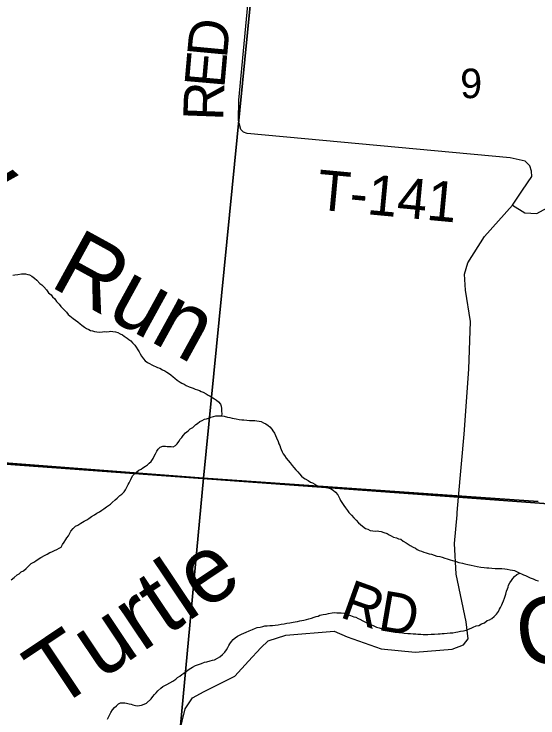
# Model space of a CAD drawing. Extents: x 1310247 to 1664935, y 284496 to 704931.
# Drawn here: x 1508843 to 1512764, y 540403 to 545674 of the extents above; entities that cross this region are included whole.
import ezdxf

# ---------------------------------------------------------------- set-up
doc = ezdxf.new("R2010")
doc.units = 0
for name, color, linetype in [('GM_X_Adjacent_County', 7, 'Continuous'), ('GM_X_County', 7, 'Continuous'), ('GM_X_County_Subdivision_Text', 7, 'Continuous'), ('GM_X_Minor_Lake_Text', 7, 'Continuous'), ('GM_X_Minor_River_Text', 7, 'Continuous'), ('GM_X_Township_Subdivision', 7, 'Continuous'), ('GM_X_US_Location', 7, 'Continuous')]:
    doc.layers.add(name, color=color, linetype=linetype)

msp = doc.modelspace()

# ---------------------------------------------------------------- linework, layer by layer
at = {"layer": 'GM_X_Adjacent_County'}
for points in [[(1506694.8, 542455), (1512170.2, 542055.7), (1512941.8, 541999.4), (1512983.1, 541923.8), (1513039.3, 541869.5), (1513222.2, 541741.1), (1513378.9, 541600.7), (1513403.9, 541584.5), (1513492.7, 541556.5), (1513532, 541532.8), (1513638.8, 541421.9), (1513711.2, 541365.4), (1513766.9, 541333), (1513827.6, 541311.5), (1513898.8, 541310.2), (1513934.6, 541221.2), (1513932, 541107), (1513914.8, 540944.2), (1513897.5, 540875.5), (1513869.8, 540823.8), (1513860.2, 540778.4), (1513866.2, 540667.6), (1513919.4, 540528.7), (1514063.7, 540289.8)], [(1514063.7, 540289.8), (1513919.4, 540528.7), (1513866.2, 540667.6), (1513860.2, 540778.4), (1513869.8, 540823.8), (1513897.5, 540875.5), (1513914.8, 540944.2), (1513932, 541107), (1513934.6, 541221.2), (1513898.8, 541310.2), (1513827.6, 541311.5), (1513766.9, 541333), (1513711.2, 541365.4), (1513638.8, 541421.9), (1513532, 541532.8), (1513492.7, 541556.5), (1513403.9, 541584.5), (1513378.9, 541600.7), (1513222.2, 541741.1), (1513039.3, 541869.5), (1512983.1, 541923.8), (1512941.8, 541999.4), (1512170.2, 542055.7), (1506694.8, 542455)]]:
    msp.add_lwpolyline(points, dxfattribs=at)
at = {"layer": 'GM_X_County'}
for points in [[(1510784.7, 547510.1), (1510260.5, 542198.5), (1504740.5, 542623.8), (1505209, 547985.9)], [(1504740.5, 542623.8), (1510260.5, 542198.5), (1509753.1, 536749.2), (1504265.1, 537211.9), (1504714.5, 542624.4)]]:
    msp.add_lwpolyline(points, close=True, dxfattribs=at)
for points in [[(1512766.8, 542023), (1510260.5, 542198.5), (1510784.7, 547510.1)], [(1509753.1, 536749.2), (1510260.5, 542198.5), (1512766.8, 542023)]]:
    msp.add_lwpolyline(points, dxfattribs=at)
at = {"layer": 'GM_X_County_Subdivision_Text'}
for points in [[(1510528.3, 544858), (1510523.7, 544875.8), (1510525.6, 545028.1), (1510756.2, 547485.9)], [(1512572.5, 544243.9), (1512665.9, 544186.6), (1512756, 544181.5), (1512832.6, 544222.7), (1512930, 544325.7), (1512997.1, 544411), (1513106.1, 544473.8), (1513186.6, 544506.9), (1513272.9, 544523.9), (1513392.7, 544496.4), (1513450.3, 544455.6), (1513513.8, 544412.8), (1513553.7, 544400.3), (1513596.1, 544421.8), (1513622.7, 544471.5), (1513885.8, 545185.7), (1513903.7, 545337.8), (1513886.5, 545726.7), (1513894.2, 545864.9), (1514137.7, 546605.3)], [(1512572.5, 544243.9), (1512648, 544355.1), (1512717.3, 544456.5), (1512715.8, 544496.6), (1512702.3, 544536.8), (1512668.7, 544571.3), (1512556.9, 544596.7), (1510588.6, 544778.9), (1510560.7, 544789.3), (1510540.9, 544809.5), (1510528.6, 544856.9), (1510528.3, 544858)], [(1512159.8, 541940.4), (1512170.2, 542055.7), (1512212.9, 542527), (1512247, 543015.5), (1512259.4, 543372), (1512222.2, 543606.9), (1512213.7, 543727.2), (1512238.8, 543811.1), (1512363.4, 544007.9), (1512572.5, 544243.9)], [(1509854.4, 537588.7), (1510036.4, 540112.8), (1510122.9, 540470.4), (1510178, 540553.9), (1510266.7, 540600.9), (1510496.4, 540716.3), (1510597.9, 540827.3), (1510689.2, 540928.4), (1510744, 540979.9), (1510876.6, 541022.3), (1511237.5, 541052), (1511337.1, 541010.7), (1511590.3, 540919.5), (1511844.4, 540896.4), (1512121, 540919.1), (1512207.5, 540950.1), (1512242.1, 540995.7), (1512225.6, 541122.2), (1512151.9, 541479.7), (1512138.7, 541708.3), (1512158.4, 541924.9), (1512159.8, 541940.4)]]:
    msp.add_lwpolyline(points, dxfattribs=at)
at = {"layer": 'GM_X_Minor_River_Text'}
for points in [[(1508834.5, 543719.5), (1508848.6, 543721.1), (1508870.8, 543724.4), (1508897.1, 543727.6), (1508913.2, 543729.1), (1508929.2, 543728.6), (1508945.2, 543724.2), (1508959.2, 543721.7), (1508976.9, 543711.1), (1508994.5, 543696.6), (1509014, 543679.9), (1509035.3, 543655.2), (1509051.1, 543646.8)], [(1509051.1, 543646.8), (1509064.6, 543630.3), (1509086, 543607.6), (1509101.4, 543587.1), (1509120.9, 543570.5), (1509130.5, 543556.2), (1509148.1, 543541.6), (1509161.5, 543521.1), (1509181, 543502.5), (1509192.4, 543484.1), (1509217.7, 543459.3), (1509235.3, 543442.7), (1509248.7, 543424.3), (1509272.1, 543403.5), (1509285.9, 543395.1), (1509301.6, 543382.6), (1509319.2, 543368), (1509336.9, 543355.4), (1509350.6, 543345), (1509370.2, 543330.4), (1509385.9, 543319.9), (1509401.7, 543311.4), (1509415.6, 543304.9), (1509429.5, 543300.5), (1509445.4, 543296), (1509463.4, 543293.4), (1509483.5, 543292.8), (1509505.6, 543294.2), (1509519.7, 543295.7), (1509533.8, 543295.3), (1509553.9, 543296.7), (1509568.1, 543298.2), (1509582, 543295.8), (1509602, 543293.2), (1509620, 543288.6), (1509637.8, 543280.1), (1509653.6, 543271.6), (1509667.3, 543261.1), (1509688.9, 543246.4), (1509702.7, 543238), (1509716.4, 543227.6), (1509730, 543213.1), (1509745.5, 543194.6), (1509757, 543178.2), (1509768.4, 543159.8), (1509778, 543145.5), (1509787.5, 543129.2), (1509797, 543110.9), (1509810.4, 543092.4), (1509824, 543078), (1509841.6, 543063.4), (1509855.5, 543057), (1509873.2, 543046.4)], [(1509873.2, 543046.4), (1509916.2, 543027.4), (1509934.2, 543021.1), (1509954.1, 543010.7), (1509970, 543002.4), (1509985.9, 542992), (1509999.8, 542983.7), (1510015.6, 542973.4), (1510033.4, 542957), (1510047.3, 542946.7), (1510063, 542932.4), (1510084.8, 542917.9), (1510098.8, 542909.6), (1510116.7, 542901.3), (1510130.6, 542893), (1510154.5, 542882.5), (1510168.5, 542876.2), (1510182.5, 542871.9), (1510198.4, 542865.6), (1510216.4, 542859.3), (1510230.4, 542855), (1510244.3, 542848.7), (1510258.3, 542842.4), (1510280.1, 542830), (1510296, 542819.7), (1510309.9, 542811.4), (1510329.8, 542801), (1510343.7, 542792.7), (1510357.6, 542782.4), (1510373.4, 542770), (1510387.1, 542751.7), (1510392.8, 542737.5), (1510396.4, 542719.4), (1510396, 542701.3), (1510397.6, 542681.2), (1510395.2, 542665.2)], [(1509869.4, 542323.3), (1509882.7, 542345.2), (1509891.2, 542363.1), (1509901.6, 542381), (1509912.1, 542400.9), (1509922.5, 542414.8), (1509937, 542430.6), (1509955.3, 542438.3), (1509975.4, 542437.9), (1509989.4, 542435.6), (1510005.5, 542435.3), (1510019.6, 542435.1), (1510033.6, 542432.8), (1510052, 542442.5), (1510062.4, 542456.4), (1510074.8, 542472.2), (1510085.3, 542490.1), (1510097.6, 542503.9), (1510108, 542517.8), (1510126.6, 542537.5), (1510145.1, 542553.3), (1510161.5, 542567), (1510179.9, 542578.8), (1510202.5, 542600.4), (1510216.8, 542608.2), (1510233.2, 542622), (1510251.5, 542629.7), (1510267.8, 542639.4), (1510282, 542643.2), (1510298.2, 542648.9), (1510314.4, 542654.6), (1510334.7, 542660.3), (1510352.9, 542664), (1510371.1, 542665.6), (1510395.2, 542665.2), (1510415.3, 542662.8), (1510439.3, 542656.3), (1510457.3, 542652), (1510475.3, 542647.7), (1510491.4, 542645.3), (1510505.4, 542643.1), (1510527.5, 542638.7), (1510547.5, 542636.3), (1510561.6, 542636), (1510585.7, 542633.6), (1510605.8, 542631.2), (1510625.9, 542630.8), (1510644, 542630.5), (1510660.1, 542628.2), (1510678.2, 542625.9), (1510692.1, 542621.6), (1510710.1, 542613.2), (1510728, 542604.9), (1510743.8, 542592.5), (1510757.7, 542582.2), (1510771.4, 542565.9), (1510779.1, 542551.7), (1510790.9, 542535.4), (1510798.5, 542519.2), (1510808.2, 542501), (1510819.6, 542472.7), (1510825.3, 542456.5), (1510831, 542442.3), (1510836.7, 542426.1), (1510842.4, 542412), (1510850.1, 542395.8), (1510855.8, 542381.6), (1510867.6, 542367.3), (1510879.3, 542349), (1510894.9, 542330.7), (1510908.6, 542312.3), (1510924.3, 542294), (1510936, 542277.7), (1510951.8, 542261.3), (1510967.5, 542245), (1510979.2, 542230.7), (1510993, 542214.4), (1511008.8, 542202.1), (1511022.7, 542193.8), (1511044.6, 542181.3), (1511062.4, 542168.9), (1511076.4, 542162.7), (1511094.2, 542152.3), (1511110.1, 542144), (1511126.1, 542137.7), (1511144.1, 542133.3), (1511158.2, 542131), (1511176.2, 542128.7), (1511192.3, 542126.4), (1511210.3, 542120), (1511230.1, 542107.6), (1511249.9, 542093.2), (1511265.6, 542074.8), (1511273.3, 542058.6), (1511281, 542044.4), (1511286.7, 542030.3), (1511296.5, 542016), (1511310.1, 541993.7), (1511323.8, 541975.4), (1511337.4, 541957), (1511349.1, 541940.8)], [(1508821.4, 541438.1), (1508844.1, 541455.4), (1508866.9, 541474.8), (1508881.2, 541482.3), (1508895.7, 541495.9), (1508912.1, 541505.4), (1508932.7, 541522.8), (1508951.3, 541538.3), (1508970.1, 541559.7), (1508994.7, 541573), (1509009.1, 541582.6), (1509044, 541605.5), (1509076.7, 541622.6), (1509091, 541630.1), (1509111.5, 541641.5), (1509125.7, 541647.1), (1509146.1, 541656.5), (1509162.5, 541664), (1509180.8, 541673.4), (1509195.2, 541683), (1509205.9, 541702.7), (1509218.5, 541718.4), (1509229.2, 541738.1), (1509237.7, 541751.8), (1509250.3, 541767.5), (1509258.9, 541787.2), (1509267.4, 541801), (1509286.2, 541820.4), (1509302.9, 541840), (1509319.2, 541847.5), (1509341.8, 541860.8), (1509366.4, 541876.1), (1509386.8, 541887.4), (1509403.2, 541897), (1509421.8, 541910.4), (1509444.3, 541923.8), (1509462.8, 541935.2), (1509483.2, 541946.6), (1509499.7, 541958.1), (1509514.1, 541969.7), (1509534.7, 541983.1), (1509549.1, 541994.6), (1509563.5, 542004.2), (1509577.9, 542015.8), (1509598.7, 542035.2), (1509613.2, 542048.8), (1509633.9, 542068.2), (1509650.4, 542079.7), (1509667, 542097.2), (1509677.5, 542110.9), (1509686.2, 542130.6), (1509696.9, 542150.3), (1509703.4, 542164.2), (1509716.2, 542187.8), (1509722.7, 542201.6), (1509731.3, 542217.4), (1509747.9, 542234.9), (1509762.4, 542246.5), (1509776.8, 542258.1), (1509793.1, 542265.6), (1509807.5, 542275.2), (1509826.1, 542288.6), (1509840.4, 542298.2)], [(1509840.4, 542298.2), (1509854.9, 542309.7), (1509869.4, 542323.3)], [(1511349.1, 541940.8), (1511368.9, 541922.3), (1511386.5, 541901.9), (1511402.2, 541883.5), (1511419.9, 541865.2), (1511435.7, 541850.8), (1511451.5, 541838.5), (1511473.3, 541822), (1511491.3, 541815.6), (1511509.2, 541807.3), (1511527.2, 541802.9), (1511545.3, 541802.6), (1511559.4, 541804.3), (1511573.5, 541802.1), (1511591.6, 541799.7), (1511609.5, 541791.4), (1511635.5, 541782.9), (1511649.4, 541774.6), (1511665.3, 541766.3), (1511683.2, 541757.9), (1511705.2, 541751.5), (1511721.2, 541745.2), (1511737.2, 541740.8), (1511755, 541726.4), (1511776.8, 541714), (1511792.7, 541703.7), (1511808.6, 541695.3), (1511830.5, 541682.9), (1511846.4, 541674.6), (1511860.3, 541664.3), (1511876.2, 541655.9), (1511892.2, 541651.6), (1511910.1, 541643.3), (1511928.1, 541638.9), (1511950.1, 541632.5), (1511966.1, 541628.2), (1511986.1, 541621.8), (1512008.1, 541615.4), (1512030.2, 541610.9), (1512048.2, 541606.6), (1512066.2, 541600.2), (1512084.1, 541593.9), (1512106.1, 541587.5), (1512124.2, 541583.1), (1512152.1, 541574.6), (1512172.1, 541568.2), (1512198.2, 541561.7), (1512216.2, 541557.3), (1512238.2, 541550.9), (1512264.2, 541546.4), (1512286.3, 541542), (1512308.3, 541537.6), (1512336.4, 541533), (1512360.5, 541530.6), (1512382.6, 541528.2), (1512396.7, 541527.9), (1512418.8, 541525.5), (1512444.9, 541523), (1512469, 541522.6), (1512493.2, 541522.1), (1512515.3, 541519.7), (1512533.3, 541517.4), (1512557.4, 541512.9), (1512573.4, 541510.6), (1512589.5, 541506.3), (1512613.3, 541493.8), (1512627.3, 541487.5), (1512641.3, 541483.3), (1512655.2, 541475), (1512671.1, 541468.7), (1512685.1, 541462.4), (1512707, 541451.9), (1512729, 541443.5), (1512748.9, 541435.1), (1512768.9, 541428.7)], [(1511681.4, 541050.9), (1511695.4, 541046.7), (1511709.4, 541044.4), (1511723.4, 541042.2), (1511749.5, 541039.7), (1511763.6, 541037.4), (1511789.7, 541034.9), (1511809.8, 541034.5), (1511829.9, 541032.2), (1511850, 541031.8), (1511866.1, 541031.5), (1511888.2, 541029.1), (1511904.3, 541028.8), (1511924.4, 541028.4), (1511940.5, 541028.1), (1511964.7, 541029.7), (1511988.9, 541029.2), (1512017.1, 541032.8), (1512033.2, 541032.5), (1512047.3, 541034.2), (1512061.5, 541036), (1512083.7, 541037.6), (1512105.8, 541039.2), (1512126, 541040.8), (1512150.3, 541046.4), (1512164.4, 541048.1), (1512184.6, 541051.8), (1512206.9, 541055.4), (1512227.1, 541061), (1512245.4, 541068.8), (1512263.7, 541076.4), (1512279.9, 541082.2), (1512302.3, 541091.8), (1512320.5, 541095.5), (1512340.9, 541107.2), (1512363.2, 541114.8), (1512383.7, 541132.5), (1512402, 541138.2), (1512418.3, 541147.9), (1512436.7, 541161.7), (1512453.2, 541179.4), (1512467.8, 541201.2), (1512476.2, 541217.2), (1512482.6, 541231.1), (1512493.1, 541249), (1512499.4, 541262.9), (1512505.9, 541280.9), (1512514.3, 541298.8), (1512518.7, 541314.8), (1512523.1, 541330.8), (1512529.6, 541352.8), (1512536, 541368.7), (1512540.4, 541382.7), (1512544.7, 541396.7), (1512553.2, 541414.6), (1512565.6, 541432.4), (1512576.1, 541448.3), (1512588.5, 541462.2), (1512604.9, 541475.9), (1512627.3, 541487.5)], [(1509833.7, 540513.4), (1509868.3, 540545.9), (1509880.7, 540563.7), (1509893.1, 540577.5), (1509905.5, 540591.4), (1509920, 540607.2), (1509940.5, 540624.9), (1509956.9, 540638.6), (1509971.2, 540646.4), (1509985.4, 540654.2), (1510007.9, 540665.8), (1510030.3, 540677.5), (1510052.8, 540693.1), (1510067.1, 540704.9), (1510083.5, 540716.7), (1510097.8, 540728.5), (1510112.2, 540738.2), (1510132.6, 540753.9), (1510153.1, 540767.6), (1510177.6, 540783.2), (1510202, 540794.8), (1510216.2, 540800.6), (1510230.5, 540806.4), (1510244.6, 540810.1), (1510267, 540819.8), (1510285.2, 540823.4), (1510311.5, 540831), (1510327.8, 540836.7), (1510341.9, 540838.5), (1510364.3, 540850.1), (1510382.6, 540859.8), (1510403.2, 540877.5), (1510419.7, 540895.3), (1510432.2, 540913.1), (1510442.6, 540931), (1510451, 540944.9), (1510457.3, 540958.9), (1510469.8, 540974.7), (1510482.2, 540990.5), (1510498.6, 541002.3), (1510515, 541014.1), (1510529.2, 541021.8), (1510545.5, 541029.6), (1510563.8, 541037.3), (1510580.1, 541045), (1510602.4, 541054.6), (1510626.9, 541066.2), (1510649.2, 541075.9), (1510663.4, 541079.6), (1510683.6, 541083.3), (1510703.9, 541088.9), (1510720, 541092.7), (1510738.2, 541092.3), (1510756.3, 541094), (1510776.5, 541095.6), (1510796.7, 541097.3), (1510818.9, 541100.9), (1510841.1, 541104.5), (1510863.3, 541108.1), (1510885.5, 541111.7), (1510907.8, 541115.3), (1510932.1, 541120.9), (1510946.2, 541122.7), (1510964.4, 541126.3), (1510982.6, 541130), (1510996.7, 541131.8), (1511012.9, 541135.5), (1511031.1, 541139.2), (1511049.4, 541144.9), (1511069.6, 541150.5), (1511089.9, 541158.2), (1511104.1, 541161.9), (1511118.3, 541165.7), (1511132.5, 541171.5), (1511156.8, 541177), (1511179, 541180.7), (1511197.2, 541186.3), (1511223.5, 541189.9), (1511241.7, 541191.6), (1511259.8, 541191.2), (1511275.9, 541190.9), (1511289.9, 541190.7), (1511314, 541188.2), (1511336, 541177.8), (1511362, 541171.3), (1511385.9, 541160.8), (1511399.9, 541156.5), (1511417.8, 541148.2), (1511431.8, 541141.9), (1511453.6, 541129.4), (1511477.6, 541118.9), (1511497.4, 541108.5), (1511513.4, 541102.2), (1511535.3, 541091.8), (1511555.3, 541083.4), (1511575.2, 541077), (1511597.2, 541070.6), (1511619.3, 541066.2), (1511641.3, 541059.7), (1511655.3, 541055.4), (1511681.4, 541050.9)], [(1509542.5, 540394.1), (1509553.2, 540413.8), (1509559.7, 540427.7), (1509566.2, 540443.5), (1509578.9, 540463.1), (1509595.6, 540480.7), (1509610.1, 540494.2), (1509624.6, 540507.8), (1509638.9, 540515.4), (1509653, 540516.9), (1509671.1, 540516.4), (1509685.1, 540514), (1509703, 540509.4), (1509718.9, 540504.9), (1509732.8, 540500.5), (1509750.8, 540495.9), (1509766.8, 540493.4), (1509780.9, 540495), (1509797.1, 540498.5), (1509815.4, 540505.9), (1509833.7, 540513.4)]]:
    msp.add_lwpolyline(points, dxfattribs=at)

# ---------------------------------------------------------------- texts
at = {"layer": 'GM_X_Minor_Lake_Text'}
for s, height, rotation, p in [('Dry', 499.94, 318.4598, (1507846.5, 544869)), ('Run', 499.96, 331.2454, (1509099.1, 543641)), ('Turtle', 499.98, 33.8093, (1509150.5, 540457.2)), ('Cr', 499.99, 7.0601, (1512630.1, 540782.5))]:
    msp.add_text(s, height=height, rotation=rotation, dxfattribs=at).set_placement(p)
at = {"layer": 'GM_X_Township_Subdivision'}
for s, rotation, p in [('D', 84.641, (1510435.7, 545336.8)), ('E', 84.9965, (1510416.2, 545113.8)), ('R', 87.8646, (1510407.3, 544871.5)), ('T-141', 354.6526, (1511101.6, 544210.9)), ('R', 340.2233, (1511271.8, 541161)), ('D', 350.3315, (1511558.5, 541063.2))]:
    msp.add_text(s, height=300, rotation=rotation, dxfattribs=at).set_placement(p)
at = {"layer": 'GM_X_US_Location'}
msp.add_text('9', height=221, rotation=0, dxfattribs=at).set_placement((1512182, 545044.2))

doc.saveas('drawing.dxf')
